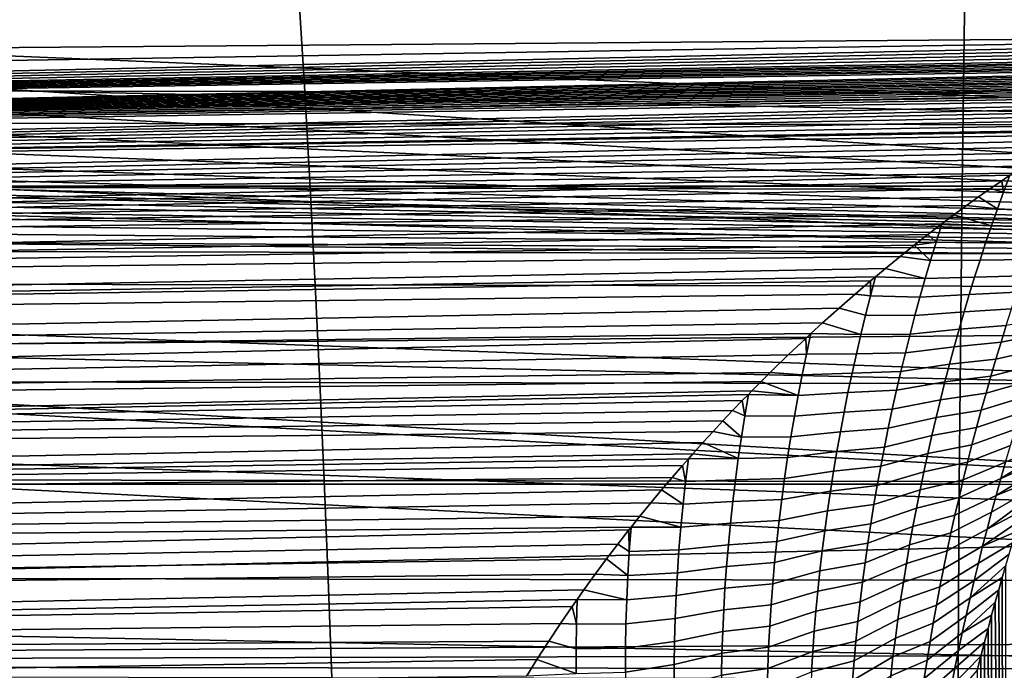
# Model space of a CAD drawing. Header units: metres. Extents: x -23 to 242, y -40 to 23.
# Tile 287 of 450: x 70.44 to 73.81, y 3.45 to 5.67. Entities that reach past the tile are written whole.
import ezdxf

# ---------------------------------------------------------------- set-up
doc = ezdxf.new("R2010")
doc.units = ezdxf.units.M
doc.layers.add('solid_10171013', color=7, linetype='CONTINUOUS')

msp = doc.modelspace()

# ---------------------------------------------------------------- linework, layer by layer
at = {"layer": 'solid_10171013'}
for points in [[(74.807503, 6.034672, 99.604744), (60.5, 7.953808, 94.444389), (60.5, 5.374982, 100.519722), (74.807503, 5.604868, 100.617302)], [(61.950001, 5.509885, 115.778069), (79.348846, 5.650169, 115.737411), (79.32534, 6.646879, 115.416168), (61.950001, 6.509772, 115.46376)], [(63.103245, 6.337586, 114.30481), (76.012917, 5.770648, 113.306557), (76.03054, 4.867699, 113.588341), (63.103245, 5.383677, 114.616074)], [(75.555367, 0.669542, 87.244743), (60.5, 0.566861, 87.486641), (60.5, 6.08989, 89.831032), (75.555367, 6.192572, 89.589127)], [(69.692673, 6.121391, 278.389343), (69.679573, 5.103489, 278.480865), (73.663322, 5.103541, 279.19577), (73.676353, 6.121391, 279.103851)], [(73.676353, 6.121391, 279.103851), (73.663322, 5.103541, 279.19577), (77.645851, 5.102332, 279.899994), (77.658585, 6.119895, 279.807434)], [(64.821892, 5.940114, 77.350128), (79.526909, 5.868989, 77.328209), (79.520798, 4.860824, 77.048141), (64.649666, 5.798499, 77.306778)], [(76.160423, 5.311224, 80.33065), (76.161629, 5.766829, 80.489136), (65.947273, 5.956658, 79.607788), (65.845261, 5.738226, 79.522224)], [(64.465919, 5.670644, 77.268608), (64.649666, 5.798499, 77.306778), (79.520798, 4.860824, 77.048141)], [(76.160423, 5.311224, 80.33065), (65.845261, 5.738226, 79.522224), (65.723808, 5.527064, 79.440346)], [(68.614044, 5.759181, 250.507904), (71.394424, 5.754797, 251.085602), (71.414047, 5.427314, 250.974228), (68.633965, 5.431946, 250.394791)], [(71.394424, 5.754797, 251.085602), (74.156769, 5.750136, 251.659622), (74.175987, 5.422507, 251.549927), (71.414047, 5.427314, 250.974228)], [(64.272057, 5.557636, 77.235649), (64.465919, 5.670644, 77.268608), (79.520798, 4.860824, 77.048141)], [(61.950001, 4.495093, 116.039619), (79.371819, 4.638237, 116.006134), (79.348846, 5.650169, 115.737411), (61.950001, 5.509885, 115.778069)], [(74.805382, 5.593787, 100.643166), (74.807503, 5.604868, 100.617302), (60.5, 5.374982, 100.519722), (60.5, 5.282225, 100.727982)], [(74.79837, 5.582083, 100.669952), (74.805382, 5.593787, 100.643166), (60.5, 5.282225, 100.727982)], [(74.786461, 5.569749, 100.697647), (74.79837, 5.582083, 100.669952), (60.5, 5.282225, 100.727982)], [(74.76918, 5.557083, 100.725517), (74.786461, 5.569749, 100.697647), (60.5, 5.282225, 100.727982)], [(74.74678, 5.544189, 100.753342), (74.76918, 5.557083, 100.725517), (60.5, 5.282225, 100.727982)], [(74.733742, 5.537721, 100.767097), (74.74678, 5.544189, 100.753342), (60.5, 5.282225, 100.727982)], [(74.719505, 5.531236, 100.780762), (74.733742, 5.537721, 100.767097), (60.5, 5.282225, 100.727982)], [(74.704185, 5.524755, 100.794289), (74.719505, 5.531236, 100.780762), (60.5, 5.282225, 100.727982)], [(74.687798, 5.518289, 100.807655), (74.704185, 5.524755, 100.794289), (60.5, 5.282225, 100.727982)], [(64.069542, 5.460334, 77.207848), (64.272057, 5.557636, 77.235649), (79.520798, 4.860824, 77.048141)], [(76.160423, 5.311224, 80.33065), (65.723808, 5.527064, 79.440346), (65.58371, 5.324828, 79.362434)], [(74.670319, 5.511828, 100.820892), (74.687798, 5.518289, 100.807655), (60.5, 5.282225, 100.727982)], [(74.651794, 5.505362, 100.834015), (74.670319, 5.511828, 100.820892), (60.5, 5.282225, 100.727982)], [(74.632248, 5.498886, 100.847046), (74.651794, 5.505362, 100.834015), (60.5, 5.282225, 100.727982), (60.5, 5.182527, 100.932388)], [(74.611656, 5.492406, 100.85997), (74.632248, 5.498886, 100.847046), (60.5, 5.182527, 100.932388)], [(74.590027, 5.485913, 100.87281), (74.611656, 5.492406, 100.85997), (60.5, 5.182527, 100.932388)], [(74.567375, 5.4794, 100.885574), (74.590027, 5.485913, 100.87281), (60.5, 5.182527, 100.932388)], [(74.543694, 5.472873, 100.898262), (74.567375, 5.4794, 100.885574), (60.5, 5.182527, 100.932388)], [(74.51899, 5.466327, 100.910873), (74.543694, 5.472873, 100.898262), (60.5, 5.182527, 100.932388)], [(74.493256, 5.459752, 100.923439), (74.51899, 5.466327, 100.910873), (60.5, 5.182527, 100.932388)], [(74.466492, 5.453148, 100.935951), (74.493256, 5.459752, 100.923439), (60.5, 5.182527, 100.932388)], [(63.859474, 5.379307, 77.185097), (64.069542, 5.460334, 77.207848), (79.520798, 4.860824, 77.048141)], [(74.438705, 5.446519, 100.94841), (74.466492, 5.453148, 100.935951), (60.5, 5.182527, 100.932388)], [(74.409897, 5.439865, 100.960815), (74.438705, 5.446519, 100.94841), (60.5, 5.182527, 100.932388)], [(74.384178, 5.433352, 100.972984), (74.409897, 5.439865, 100.960815), (60.5, 5.182527, 100.932388)], [(74.358162, 5.425789, 100.98719), (74.384178, 5.433352, 100.972984), (60.5, 5.182527, 100.932388)], [(74.331856, 5.417148, 101.003456), (74.358162, 5.425789, 100.98719), (60.5, 5.182527, 100.932388)], [(68.633965, 5.431946, 250.394791), (71.414047, 5.427314, 250.974228), (71.43248, 5.097572, 250.869644), (68.652679, 5.102385, 250.288544)], [(71.414047, 5.427314, 250.974228), (74.175987, 5.422507, 251.549927), (74.194023, 5.092681, 251.44696), (71.43248, 5.097572, 250.869644)], [(74.325378, 5.414858, 101.007759), (74.331856, 5.417148, 101.003456), (60.5, 5.182527, 100.932388)], [(74.305275, 5.407385, 101.021812), (74.325378, 5.414858, 101.007759), (60.5, 5.182527, 100.932388)], [(74.27832, 5.396658, 101.041908), (74.305275, 5.407385, 101.021812), (60.5, 5.182527, 100.932388)], [(74.250992, 5.385007, 101.063614), (74.27832, 5.396658, 101.041908), (60.5, 5.182527, 100.932388), (60.5, 5.075888, 101.132957)], [(74.223244, 5.37241, 101.086937), (74.250992, 5.385007, 101.063614), (60.5, 5.075888, 101.132957)], [(74.194954, 5.358943, 101.111679), (74.223244, 5.37241, 101.086937), (60.5, 5.075888, 101.132957)], [(74.166153, 5.344568, 101.137856), (74.194954, 5.358943, 101.111679), (60.5, 5.075888, 101.132957)], [(63.103245, 5.383677, 114.616074), (76.03054, 4.867699, 113.588341), (76.047722, 3.95099, 113.821724), (63.103245, 4.41459, 114.876274)], [(63.643776, 5.315352, 77.167397), (63.859474, 5.379307, 77.185097), (79.520798, 4.860824, 77.048141)], [(74.136726, 5.329298, 101.165405), (74.166153, 5.344568, 101.137856), (60.5, 5.075888, 101.132957)], [(74.106644, 5.313132, 101.194275), (74.136726, 5.329298, 101.165405), (60.5, 5.075888, 101.132957)], [(76.158722, 4.851502, 80.18454), (76.160423, 5.311224, 80.33065), (65.58371, 5.324828, 79.362434), (65.425789, 5.133147, 79.288712)], [(74.07589, 5.29604, 101.224472), (74.106644, 5.313132, 101.194275), (60.5, 5.075888, 101.132957)], [(74.066437, 5.290688, 101.233856), (74.07589, 5.29604, 101.224472), (60.5, 5.075888, 101.132957)], [(74.044334, 5.278005, 101.255966), (74.066437, 5.290688, 101.233856), (60.5, 5.075888, 101.132957)], [(63.423679, 5.26879, 77.154655), (63.643776, 5.315352, 77.167397), (79.520798, 4.860824, 77.048141)], [(74.012032, 5.259009, 101.288742), (74.044334, 5.278005, 101.255966), (60.5, 5.075888, 101.132957), (60.5, 4.962163, 101.32991)], [(73.978867, 5.239002, 101.32283), (74.012032, 5.259009, 101.288742), (60.5, 4.962163, 101.32991)], [(63.200264, 5.239853, 77.146797), (63.423679, 5.26879, 77.154655), (79.520798, 4.860824, 77.048141)], [(73.944817, 5.21796, 101.358208), (73.978867, 5.239002, 101.32283), (60.5, 4.962163, 101.32991)], [(62.228428, 5.215979, 77.14035), (62.975502, 5.228853, 77.143822), (79.520798, 4.860824, 77.048141)], [(62.975502, 5.228853, 77.143822), (63.200264, 5.239853, 77.146797), (79.520798, 4.860824, 77.048141)], [(73.909851, 5.195842, 101.394897), (73.944817, 5.21796, 101.358208), (60.5, 4.962163, 101.32991)], [(73.873878, 5.172574, 101.432945), (73.909851, 5.195842, 101.394897), (60.5, 4.962163, 101.32991)], [(62.175159, 5.186203, 77.132355), (62.228428, 5.215979, 77.14035), (79.520798, 4.860824, 77.048141)], [(73.836922, 5.148145, 101.472313), (73.873878, 5.172574, 101.432945), (60.5, 4.962163, 101.32991)], [(62.125973, 5.150169, 77.122742), (62.175159, 5.186203, 77.132355), (79.520798, 4.860824, 77.048141)], [(73.826538, 5.141187, 101.483414), (73.836922, 5.148145, 101.472313), (60.5, 4.962163, 101.32991), (60.5, 4.841497, 101.52301)], [(73.798882, 5.122453, 101.513084), (73.826538, 5.141187, 101.483414), (60.5, 4.841497, 101.52301)], [(73.759727, 5.095458, 101.555252), (73.798882, 5.122453, 101.513084), (60.5, 4.841497, 101.52301)], [(62.081612, 5.108467, 77.111702), (62.125973, 5.150169, 77.122742), (79.520798, 4.860824, 77.048141)], [(76.158722, 4.851502, 80.18454), (65.425789, 5.133147, 79.288712), (65.251755, 4.954358, 79.219612)], [(73.804558, 5.083525, 101.577019), (73.798882, 5.122453, 101.513084), (73.759727, 5.095458, 101.555252)], [(73.804558, 5.083525, 101.577019), (73.826538, 5.141187, 101.483414), (73.798882, 5.122453, 101.513084)], [(73.804558, 5.083525, 101.577019), (73.971123, 5.073565, 101.618736), (73.993179, 5.127992, 101.523308), (73.826538, 5.141187, 101.483414)], [(73.719437, 5.067098, 101.598839), (73.759727, 5.095458, 101.555252), (60.5, 4.841497, 101.52301)], [(62.04282, 5.061658, 77.099426), (62.081612, 5.108467, 77.111702), (79.520798, 4.860824, 77.048141)], [(68.652679, 5.102385, 250.288544), (71.43248, 5.097572, 250.869644), (71.449707, 4.765747, 250.771866), (68.670181, 4.770674, 250.189163)], [(69.679573, 5.103489, 278.480865), (69.669586, 4.084085, 278.554932), (73.653442, 4.084136, 279.270111), (73.663322, 5.103541, 279.19577)], [(71.43248, 5.097572, 250.869644), (74.194023, 5.092681, 251.44696), (74.210869, 4.760832, 251.350754), (71.449707, 4.765747, 250.771866)], [(73.663322, 5.103541, 279.19577), (73.653442, 4.084136, 279.270111), (77.636284, 4.083185, 279.974915), (77.645851, 5.102332, 279.899994)], [(73.783546, 5.025802, 101.670006), (73.804558, 5.083525, 101.577019), (73.759727, 5.095458, 101.555252), (73.719437, 5.067098, 101.598839)], [(73.677895, 5.037245, 101.643951), (73.719437, 5.067098, 101.598839), (60.5, 4.841497, 101.52301)], [(62.010216, 5.010429, 77.086136), (62.04282, 5.061658, 77.099426), (79.520798, 4.860824, 77.048141)], [(73.783546, 5.025802, 101.670006), (73.719437, 5.067098, 101.598839), (73.677895, 5.037245, 101.643951)], [(73.783546, 5.025802, 101.670006), (73.949768, 5.018886, 101.713844), (73.971123, 5.073565, 101.618736), (73.804558, 5.083525, 101.577019)], [(73.635147, 5.005894, 101.690506), (73.677895, 5.037245, 101.643951), (60.5, 4.841497, 101.52301)], [(73.763229, 4.967866, 101.762604), (73.783546, 5.025802, 101.670006), (73.677895, 5.037245, 101.643951), (73.635147, 5.005894, 101.690506)], [(73.763229, 4.967866, 101.762604), (73.929016, 4.963918, 101.808662), (73.949768, 5.018886, 101.713844), (73.783546, 5.025802, 101.670006)], [(73.593483, 4.974701, 101.736023), (73.635147, 5.005894, 101.690506), (60.5, 4.841497, 101.52301), (60.5, 4.714332, 101.711571)], [(61.984184, 4.955441, 77.072029), (62.010216, 5.010429, 77.086136), (79.520798, 4.860824, 77.048141)], [(73.763229, 4.967866, 101.762604), (73.635147, 5.005894, 101.690506), (73.593483, 4.974701, 101.736023)], [(73.545654, 4.938144, 101.788383), (73.593483, 4.974701, 101.736023), (60.5, 4.714332, 101.711571)], [(61.965309, 4.897624, 77.057373), (61.984184, 4.955441, 77.072029), (79.520798, 4.860824, 77.048141)], [(76.156532, 4.388, 80.050911), (76.158722, 4.851502, 80.18454), (65.251755, 4.954358, 79.219612), (65.063759, 4.790076, 79.155342)], [(73.573784, 4.91251, 101.827568), (73.593483, 4.974701, 101.736023), (73.545654, 4.938144, 101.788383)], [(73.573784, 4.91251, 101.827568), (73.743538, 4.909683, 101.854858), (73.763229, 4.967866, 101.762604), (73.593483, 4.974701, 101.736023)], [(73.743538, 4.909683, 101.854858), (73.908768, 4.908639, 101.903214), (73.929016, 4.963918, 101.808662), (73.763229, 4.967866, 101.762604)], [(73.498856, 4.901595, 101.839706), (73.545654, 4.938144, 101.788383), (60.5, 4.714332, 101.711571)], [(73.573784, 4.91251, 101.827568), (73.545654, 4.938144, 101.788383), (73.498856, 4.901595, 101.839706)], [(73.450569, 4.863035, 101.892792), (73.498856, 4.901595, 101.839706), (60.5, 4.714332, 101.711571)], [(61.965309, 4.897624, 77.057373), (79.520798, 4.860824, 77.048141), (79.512314, 3.839415, 76.821045), (61.953896, 4.838088, 77.042473)], [(73.554794, 4.850112, 101.918686), (73.498856, 4.901595, 101.839706), (73.450569, 4.863035, 101.892792)], [(73.573784, 4.91251, 101.827568), (73.498856, 4.901595, 101.839706), (73.554794, 4.850112, 101.918686)], [(73.554794, 4.850112, 101.918686), (73.724403, 4.851232, 101.946785), (73.743538, 4.909683, 101.854858), (73.573784, 4.91251, 101.827568)], [(73.724403, 4.851232, 101.946785), (73.888977, 4.853034, 101.997505), (73.908768, 4.908639, 101.903214), (73.743538, 4.909683, 101.854858)], [(73.400833, 4.82246, 101.947517), (73.450569, 4.863035, 101.892792), (60.5, 4.714332, 101.711571), (60.5, 4.580642, 101.895554)], [(73.554794, 4.850112, 101.918686), (73.450569, 4.863035, 101.892792), (73.400833, 4.82246, 101.947517), (73.536438, 4.787456, 102.009438)], [(73.536438, 4.787456, 102.009438), (73.705788, 4.792498, 102.038406), (73.724403, 4.851232, 101.946785), (73.554794, 4.850112, 101.918686)], [(73.705788, 4.792498, 102.038406), (73.869614, 4.797095, 102.091537), (73.888977, 4.853034, 101.997505), (73.724403, 4.851232, 101.946785)], [(73.366539, 4.793942, 101.985306), (73.400833, 4.82246, 101.947517), (60.5, 4.580642, 101.895554)], [(61.953896, 4.838088, 77.042473), (79.512314, 3.839415, 76.821045), (61.950001, 4.776998, 77.027382)], [(73.536438, 4.787456, 102.009438), (73.400833, 4.82246, 101.947517), (73.366539, 4.793942, 101.985306)], [(73.349525, 4.77962, 102.004074), (73.366539, 4.793942, 101.985306), (60.5, 4.580642, 101.895554)], [(76.156532, 4.388, 80.050911), (65.063759, 4.790076, 79.155342), (64.862846, 4.641228, 79.095818)], [(73.349052, 4.72833, 102.073036), (73.366539, 4.793942, 101.985306), (73.349525, 4.77962, 102.004074)], [(73.349052, 4.72833, 102.073036), (73.518684, 4.724532, 102.099854), (73.536438, 4.787456, 102.009438), (73.366539, 4.793942, 101.985306)], [(73.518684, 4.724532, 102.099854), (73.687675, 4.733472, 102.12973), (73.705788, 4.792498, 102.038406), (73.536438, 4.787456, 102.009438)], [(73.687675, 4.733472, 102.12973), (73.850647, 4.740817, 102.185318), (73.869614, 4.797095, 102.091537), (73.705788, 4.792498, 102.038406)], [(73.296623, 4.734422, 102.062454), (73.349525, 4.77962, 102.004074), (60.5, 4.580642, 101.895554)], [(79.501579, 2.807441, 76.647522), (61.950001, 3.752233, 76.804237), (61.950001, 4.776998, 77.027382), (79.512314, 3.839415, 76.821045)], [(68.670181, 4.770674, 250.189163), (71.449707, 4.765747, 250.771866), (71.465736, 4.432014, 250.680939), (68.68647, 4.436991, 250.09671)], [(71.449707, 4.765747, 250.771866), (74.210869, 4.760832, 251.350754), (74.226532, 4.427133, 251.261292), (71.465736, 4.432014, 250.680939)], [(73.349052, 4.72833, 102.073036), (73.349525, 4.77962, 102.004074), (73.296623, 4.734422, 102.062454)], [(73.242104, 4.686732, 102.122665), (73.296623, 4.734422, 102.062454), (60.5, 4.580642, 101.895554), (60.5, 4.440453, 102.074989)], [(73.349052, 4.72833, 102.073036), (73.296623, 4.734422, 102.062454), (73.242104, 4.686732, 102.122665), (73.332451, 4.66266, 102.160149)], [(73.332451, 4.66266, 102.160149), (73.501518, 4.661332, 102.189926), (73.518684, 4.724532, 102.099854), (73.349052, 4.72833, 102.073036)], [(73.501518, 4.661332, 102.189926), (73.670044, 4.674148, 102.220764), (73.687675, 4.733472, 102.12973), (73.518684, 4.724532, 102.099854)], [(73.670044, 4.674148, 102.220764), (73.832062, 4.684195, 102.278831), (73.850647, 4.740817, 102.185318), (73.687675, 4.733472, 102.12973)], [(73.18586, 4.636241, 102.184921), (73.242104, 4.686732, 102.122665), (60.5, 4.440453, 102.074989)], [(73.316498, 4.596737, 102.24691), (73.332451, 4.66266, 102.160149), (73.242104, 4.686732, 102.122665), (73.18586, 4.636241, 102.184921)], [(73.652885, 4.614523, 102.311493), (73.813858, 4.62723, 102.372086), (73.832062, 4.684195, 102.278831), (73.670044, 4.674148, 102.220764)], [(73.316498, 4.596737, 102.24691), (73.484932, 4.597853, 102.279663), (73.501518, 4.661332, 102.189926), (73.332451, 4.66266, 102.160149)], [(73.484932, 4.597853, 102.279663), (73.652885, 4.614523, 102.311493), (73.670044, 4.674148, 102.220764), (73.501518, 4.661332, 102.189926)], [(73.796028, 4.56992, 102.465065), (73.953262, 4.601371, 102.526573), (73.97213, 4.654854, 102.433144), (73.813858, 4.62723, 102.372086)], [(73.145714, 4.599466, 102.229347), (73.18586, 4.636241, 102.184921), (60.5, 4.440453, 102.074989)], [(61.950001, 4.495093, 116.039619), (79.394135, 3.613911, 116.221619), (79.371819, 4.638237, 116.006134)], [(76.156532, 4.388, 80.050911), (64.862846, 4.641228, 79.095818), (64.862846, 3.672947, 78.859093), (76.153877, 3.921061, 79.929871)], [(73.316498, 4.596737, 102.24691), (73.18586, 4.636241, 102.184921), (73.145714, 4.599466, 102.229347)], [(73.636185, 4.554597, 102.401932), (73.796028, 4.56992, 102.465065), (73.813858, 4.62723, 102.372086), (73.652885, 4.614523, 102.311493)], [(73.127914, 4.58295, 102.249046), (73.145714, 4.599466, 102.229347), (60.5, 4.440453, 102.074989), (60.5, 4.294275, 102.249214)], [(73.068184, 4.526458, 102.315323), (73.127914, 4.58295, 102.249046), (60.5, 4.294275, 102.249214)], [(73.130371, 4.529133, 102.314888), (73.127914, 4.58295, 102.249046), (73.068184, 4.526458, 102.315323)], [(73.130371, 4.529133, 102.314888), (73.145714, 4.599466, 102.229347), (73.127914, 4.58295, 102.249046)], [(73.130371, 4.529133, 102.314888), (73.301201, 4.53056, 102.333313), (73.316498, 4.596737, 102.24691), (73.145714, 4.599466, 102.229347)], [(73.301201, 4.53056, 102.333313), (73.46891, 4.534095, 102.369072), (73.484932, 4.597853, 102.279663), (73.316498, 4.596737, 102.24691)], [(73.46891, 4.534095, 102.369072), (73.636185, 4.554597, 102.401932), (73.652885, 4.614523, 102.311493), (73.484932, 4.597853, 102.279663)], [(73.778557, 4.512266, 102.557777), (73.934647, 4.547509, 102.619766), (73.953262, 4.601371, 102.526573), (73.796028, 4.56992, 102.465065)], [(73.453453, 4.470059, 102.458153), (73.619942, 4.494369, 102.492073), (73.636185, 4.554597, 102.401932), (73.46891, 4.534095, 102.369072)], [(73.619942, 4.494369, 102.492073), (73.778557, 4.512266, 102.557777), (73.796028, 4.56992, 102.465065), (73.636185, 4.554597, 102.401932)], [(73.761459, 4.454269, 102.6502), (73.916298, 4.493268, 102.712708), (73.934647, 4.547509, 102.619766), (73.778557, 4.512266, 102.557777)], [(73.006638, 4.466626, 102.383682), (73.068184, 4.526458, 102.315323), (60.5, 4.294275, 102.249214)], [(73.130371, 4.529133, 102.314888), (73.068184, 4.526458, 102.315323), (73.006638, 4.466626, 102.383682), (73.116005, 4.458774, 102.39978)], [(73.116005, 4.458774, 102.39978), (73.286545, 4.464131, 102.419373), (73.301201, 4.53056, 102.333313), (73.130371, 4.529133, 102.314888)], [(73.286545, 4.464131, 102.419373), (73.453453, 4.470059, 102.458153), (73.46891, 4.534095, 102.369072), (73.301201, 4.53056, 102.333313)], [(61.950001, 4.495093, 116.039619), (61.950001, 3.467007, 116.24794), (78.970924, 3.564719, 116.230568), (79.394135, 3.613911, 116.221619)], [(73.43856, 4.405747, 102.546898), (73.604156, 4.433842, 102.581909), (73.619942, 4.494369, 102.492073), (73.453453, 4.470059, 102.458153)], [(73.604156, 4.433842, 102.581909), (73.761459, 4.454269, 102.6502), (73.778557, 4.512266, 102.557777), (73.619942, 4.494369, 102.492073)], [(73.744728, 4.395933, 102.74234), (73.898216, 4.43865, 102.805389), (73.916298, 4.493268, 102.712708), (73.761459, 4.454269, 102.6502)], [(72.975182, 4.435415, 102.418625), (73.006638, 4.466626, 102.383682), (60.5, 4.294275, 102.249214)], [(73.102394, 4.388175, 102.484283), (73.116005, 4.458774, 102.39978), (73.006638, 4.466626, 102.383682), (72.975182, 4.435415, 102.418625)], [(73.102394, 4.388175, 102.484283), (73.272537, 4.397454, 102.505074), (73.286545, 4.464131, 102.419373), (73.116005, 4.458774, 102.39978)], [(73.272537, 4.397454, 102.505074), (73.43856, 4.405747, 102.546898), (73.453453, 4.470059, 102.458153), (73.286545, 4.464131, 102.419373)], [(73.588829, 4.373017, 102.671448), (73.744728, 4.395933, 102.74234), (73.761459, 4.454269, 102.6502), (73.604156, 4.433842, 102.581909)], [(72.94326, 4.403237, 102.454147), (72.975182, 4.435415, 102.418625), (60.5, 4.294275, 102.249214), (60.5, 4.142086, 102.418221)], [(63.103245, 4.41459, 114.876274), (76.047722, 3.95099, 113.821724), (76.064369, 3.023151, 114.006035), (63.103245, 3.43306, 115.084679)], [(68.68647, 4.436991, 250.09671), (71.465736, 4.432014, 250.680939), (71.480545, 4.09655, 250.596878), (68.701523, 4.101511, 250.011215)], [(71.465736, 4.432014, 250.680939), (74.226532, 4.427133, 251.261292), (74.241005, 4.09176, 251.178635), (71.480545, 4.09655, 250.596878)], [(73.102394, 4.388175, 102.484283), (72.975182, 4.435415, 102.418625), (72.94326, 4.403237, 102.454147)], [(73.42424, 4.341163, 102.6353), (73.588829, 4.373017, 102.671448), (73.604156, 4.433842, 102.581909), (73.43856, 4.405747, 102.546898)], [(73.728378, 4.337257, 102.834183), (73.880402, 4.383657, 102.897812), (73.898216, 4.43865, 102.805389), (73.744728, 4.395933, 102.74234)], [(72.93187, 4.391624, 102.46685), (72.94326, 4.403237, 102.454147), (60.5, 4.142086, 102.418221)], [(72.910866, 4.370013, 102.490311), (72.93187, 4.391624, 102.46685), (60.5, 4.142086, 102.418221)], [(72.919495, 4.318584, 102.547722), (72.93187, 4.391624, 102.46685), (72.910866, 4.370013, 102.490311)], [(72.919495, 4.318584, 102.547722), (73.089539, 4.317343, 102.568405), (73.102394, 4.388175, 102.484283), (72.93187, 4.391624, 102.46685)], [(73.102394, 4.388175, 102.484283), (72.94326, 4.403237, 102.454147), (72.93187, 4.391624, 102.46685)], [(73.089539, 4.317343, 102.568405), (73.259178, 4.330534, 102.590424), (73.272537, 4.397454, 102.505074), (73.102394, 4.388175, 102.484283)], [(73.259178, 4.330534, 102.590424), (73.42424, 4.341163, 102.6353), (73.43856, 4.405747, 102.546898), (73.272537, 4.397454, 102.505074)], [(73.573967, 4.311898, 102.760666), (73.728378, 4.337257, 102.834183), (73.744728, 4.395933, 102.74234), (73.588829, 4.373017, 102.671448)], [(73.712402, 4.278246, 102.92572), (73.862862, 4.32829, 102.989944), (73.880402, 4.383657, 102.897812), (73.728378, 4.337257, 102.834183)], [(72.877991, 4.335782, 102.527031), (72.910866, 4.370013, 102.490311), (60.5, 4.142086, 102.418221)], [(72.919495, 4.318584, 102.547722), (72.910866, 4.370013, 102.490311), (72.877991, 4.335782, 102.527031)], [(73.410492, 4.276312, 102.723366), (73.573967, 4.311898, 102.760666), (73.588829, 4.373017, 102.671448), (73.42424, 4.341163, 102.6353)], [(72.844643, 4.300571, 102.564232), (72.877991, 4.335782, 102.527031), (60.5, 4.142086, 102.418221)], [(72.908005, 4.24543, 102.62809), (72.919495, 4.318584, 102.547722), (72.877991, 4.335782, 102.527031), (72.844643, 4.300571, 102.564232)], [(72.908005, 4.24543, 102.62809), (73.077454, 4.246286, 102.652138), (73.089539, 4.317343, 102.568405), (72.919495, 4.318584, 102.547722)], [(73.077454, 4.246286, 102.652138), (73.246468, 4.263377, 102.675423), (73.259178, 4.330534, 102.590424), (73.089539, 4.317343, 102.568405)], [(73.246468, 4.263377, 102.675423), (73.410492, 4.276312, 102.723366), (73.42424, 4.341163, 102.6353), (73.259178, 4.330534, 102.590424)], [(73.397316, 4.2112, 102.811089), (73.559578, 4.250489, 102.849571), (73.573967, 4.311898, 102.760666), (73.410492, 4.276312, 102.723366)], [(73.559578, 4.250489, 102.849571), (73.712402, 4.278246, 102.92572), (73.728378, 4.337257, 102.834183), (73.573967, 4.311898, 102.760666)], [(73.696808, 4.218903, 103.016945), (73.845596, 4.27255, 103.081802), (73.862862, 4.32829, 102.989944), (73.712402, 4.278246, 102.92572)], [(72.810829, 4.264281, 102.602005), (72.844643, 4.300571, 102.564232), (60.5, 4.142086, 102.418221)], [(72.908005, 4.24543, 102.62809), (72.844643, 4.300571, 102.564232), (72.810829, 4.264281, 102.602005)], [(73.545654, 4.188794, 102.938148), (73.696808, 4.218903, 103.016945), (73.712402, 4.278246, 102.92572), (73.559578, 4.250489, 102.849571)], [(72.776543, 4.226806, 102.640404), (72.810829, 4.264281, 102.602005), (60.5, 4.142086, 102.418221), (60.5, 3.983908, 102.582016)], [(72.897362, 4.172077, 102.708054), (72.908005, 4.24543, 102.62809), (72.810829, 4.264281, 102.602005), (72.776543, 4.226806, 102.640404)], [(72.897362, 4.172077, 102.708054), (73.066139, 4.175015, 102.735474), (73.077454, 4.246286, 102.652138), (72.908005, 4.24543, 102.62809)], [(73.066139, 4.175015, 102.735474), (73.234428, 4.19599, 102.760056), (73.246468, 4.263377, 102.675423), (73.077454, 4.246286, 102.652138)], [(73.234428, 4.19599, 102.760056), (73.397316, 4.2112, 102.811089), (73.410492, 4.276312, 102.723366), (73.246468, 4.263377, 102.675423)], [(73.384727, 4.145833, 102.898453), (73.545654, 4.188794, 102.938148), (73.559578, 4.250489, 102.849571), (73.397316, 4.2112, 102.811089)], [(73.68161, 4.15923, 103.107857), (73.828621, 4.216439, 103.173355), (73.845596, 4.27255, 103.081802), (73.696808, 4.218903, 103.016945)], [(72.741783, 4.188041, 102.679497), (72.776543, 4.226806, 102.640404), (60.5, 3.983908, 102.582016)], [(72.897362, 4.172077, 102.708054), (72.776543, 4.226806, 102.640404), (72.741783, 4.188041, 102.679497)], [(73.223045, 4.128381, 102.844322), (73.384727, 4.145833, 102.898453), (73.397316, 4.2112, 102.811089), (73.234428, 4.19599, 102.760056)], [(73.532219, 4.126819, 103.026398), (73.68161, 4.15923, 103.107857), (73.696808, 4.218903, 103.016945), (73.545654, 4.188794, 102.938148)], [(73.666809, 4.099231, 103.198433), (73.811943, 4.159957, 103.26461), (73.828621, 4.216439, 103.173355), (73.68161, 4.15923, 103.107857)], [(73.795563, 4.103109, 103.355545), (73.935097, 4.190259, 103.400383), (73.945473, 4.220311, 103.349075), (73.811943, 4.159957, 103.26461)], [(72.726532, 4.170805, 102.696678), (72.741783, 4.188041, 102.679497), (60.5, 3.983908, 102.582016)], [(72.897362, 4.172077, 102.708054), (72.741783, 4.188041, 102.679497), (72.726532, 4.170805, 102.696678)], [(73.055611, 4.10354, 102.818413), (73.223045, 4.128381, 102.844322), (73.234428, 4.19599, 102.760056), (73.066139, 4.175015, 102.735474)], [(73.372734, 4.080219, 102.985458), (73.532219, 4.126819, 103.026398), (73.545654, 4.188794, 102.938148), (73.384727, 4.145833, 102.898453)], [(73.795563, 4.103109, 103.355545), (73.924591, 4.159487, 103.452599), (73.935097, 4.190259, 103.400383)], [(72.706535, 4.148043, 102.719185), (72.726532, 4.170805, 102.696678), (60.5, 3.983908, 102.582016)], [(72.670807, 4.10685, 102.759377), (72.706535, 4.148043, 102.719185), (60.5, 3.983908, 102.582016)], [(72.716927, 4.093094, 102.775009), (72.706535, 4.148043, 102.719185), (72.670807, 4.10685, 102.759377)], [(72.716927, 4.093094, 102.775009), (72.726532, 4.170805, 102.696678), (72.706535, 4.148043, 102.719185)], [(72.716927, 4.093094, 102.775009), (72.887566, 4.098539, 102.787605), (72.897362, 4.172077, 102.708054), (72.726532, 4.170805, 102.696678)], [(72.887566, 4.098539, 102.787605), (73.055611, 4.10354, 102.818413), (73.066139, 4.175015, 102.735474), (72.897362, 4.172077, 102.708054)], [(73.212341, 4.06056, 102.928215), (73.372734, 4.080219, 102.985458), (73.384727, 4.145833, 102.898453), (73.223045, 4.128381, 102.844322)], [(73.519272, 4.064569, 103.114311), (73.666809, 4.099231, 103.198433), (73.68161, 4.15923, 103.107857), (73.532219, 4.126819, 103.026398)], [(73.65242, 4.038911, 103.288673), (73.795563, 4.103109, 103.355545), (73.811943, 4.159957, 103.26461), (73.666809, 4.099231, 103.198433)], [(73.779495, 4.045894, 103.446159), (73.91394, 4.127941, 103.505775), (73.924591, 4.159487, 103.452599), (73.795563, 4.103109, 103.355545)], [(73.045868, 4.031872, 102.900948), (73.212341, 4.06056, 102.928215), (73.223045, 4.128381, 102.844322), (73.055611, 4.10354, 102.818413)], [(73.361343, 4.014366, 103.072098), (73.519272, 4.064569, 103.114311), (73.532219, 4.126819, 103.026398), (73.372734, 4.080219, 102.985458)], [(73.779495, 4.045894, 103.446159), (73.903122, 4.095571, 103.559967), (73.91394, 4.127941, 103.505775)], [(72.634613, 4.064324, 102.800171), (72.670807, 4.10685, 102.759377), (60.5, 3.983908, 102.582016), (60.5, 3.820319, 102.740013)], [(68.701523, 4.101511, 250.011215), (71.480545, 4.09655, 250.596878), (71.494141, 3.75953, 250.519714), (68.715355, 3.764413, 249.932709)], [(69.669586, 4.084085, 278.554932), (69.662666, 3.063542, 278.612061), (73.646683, 3.063551, 279.327393), (73.653442, 4.084136, 279.270111)], [(71.480545, 4.09655, 250.596878), (74.241005, 4.09176, 251.178635), (74.254288, 3.754885, 251.102753), (71.494141, 3.75953, 250.519714)], [(72.70842, 4.015293, 102.852806), (72.716927, 4.093094, 102.775009), (72.670807, 4.10685, 102.759377), (72.634613, 4.064324, 102.800171)], [(72.70842, 4.015293, 102.852806), (72.878639, 4.024828, 102.86673), (72.887566, 4.098539, 102.787605), (72.716927, 4.093094, 102.775009)], [(72.878639, 4.024828, 102.86673), (73.045868, 4.031872, 102.900948), (73.055611, 4.10354, 102.818413), (72.887566, 4.098539, 102.787605)], [(73.202332, 3.992537, 103.011734), (73.361343, 4.014366, 103.072098), (73.372734, 4.080219, 102.985458), (73.212341, 4.06056, 102.928215)], [(73.506828, 4.002051, 103.201874), (73.65242, 4.038911, 103.288673), (73.666809, 4.099231, 103.198433), (73.519272, 4.064569, 103.114311)], [(73.638443, 3.978274, 103.378563), (73.779495, 4.045894, 103.446159), (73.795563, 4.103109, 103.355545), (73.65242, 4.038911, 103.288673)], [(73.653442, 4.084136, 279.270111), (73.646683, 3.063551, 279.327393), (77.62986, 3.062835, 280.032684), (77.636284, 4.083185, 279.974915)], [(73.763748, 3.988314, 103.53643), (73.892197, 4.062429, 103.615097), (73.903122, 4.095571, 103.559967), (73.779495, 4.045894, 103.446159)], [(72.597969, 4.020323, 102.841644), (72.634613, 4.064324, 102.800171), (60.5, 3.820319, 102.740013)], [(72.70842, 4.015293, 102.852806), (72.634613, 4.064324, 102.800171), (72.597969, 4.020323, 102.841644)], [(73.036926, 3.960025, 102.98307), (73.202332, 3.992537, 103.011734), (73.212341, 4.06056, 102.928215), (73.045868, 4.031872, 102.900948)], [(73.350555, 3.948283, 103.158363), (73.506828, 4.002051, 103.201874), (73.519272, 4.064569, 103.114311), (73.361343, 4.014366, 103.072098)], [(73.624901, 3.917324, 103.468094), (73.763748, 3.988314, 103.53643), (73.779495, 4.045894, 103.446159), (73.638443, 3.978274, 103.378563)], [(73.748329, 3.930372, 103.626358), (73.881149, 4.028486, 103.671173), (73.892197, 4.062429, 103.615097), (73.763748, 3.988314, 103.53643)], [(72.56089, 3.974702, 102.883881), (72.597969, 4.020323, 102.841644), (60.5, 3.820319, 102.740013)], [(72.70842, 4.015293, 102.852806), (72.597969, 4.020323, 102.841644), (72.56089, 3.974702, 102.883881), (72.700912, 3.937341, 102.930138)], [(72.700912, 3.937341, 102.930138), (72.87059, 3.95096, 102.945442), (72.878639, 4.024828, 102.86673), (72.70842, 4.015293, 102.852806)], [(72.87059, 3.95096, 102.945442), (73.036926, 3.960025, 102.98307), (73.045868, 4.031872, 102.900948), (72.878639, 4.024828, 102.86673)], [(73.193008, 3.924323, 103.094872), (73.350555, 3.948283, 103.158363), (73.361343, 4.014366, 103.072098), (73.202332, 3.992537, 103.011734)], [(73.494888, 3.93927, 103.289078), (73.638443, 3.978274, 103.378563), (73.65242, 4.038911, 103.288673), (73.506828, 4.002051, 103.201874)], [(73.748329, 3.930372, 103.626358), (73.869972, 3.993676, 103.728279), (73.881149, 4.028486, 103.671173)], [(73.028809, 3.888012, 103.064774), (73.193008, 3.924323, 103.094872), (73.202332, 3.992537, 103.011734), (73.036926, 3.960025, 102.98307)], [(73.340401, 3.881981, 103.244247), (73.494888, 3.93927, 103.289078), (73.506828, 4.002051, 103.201874), (73.350555, 3.948283, 103.158363)], [(73.483467, 3.876236, 103.375923), (73.624901, 3.917324, 103.468094), (73.638443, 3.978274, 103.378563), (73.494888, 3.93927, 103.289078)], [(73.611801, 3.856067, 103.557259), (73.748329, 3.930372, 103.626358), (73.763748, 3.988314, 103.53643), (73.624901, 3.917324, 103.468094)], [(73.733253, 3.87207, 103.715927), (73.858635, 3.957927, 103.786476), (73.869972, 3.993676, 103.728279), (73.748329, 3.930372, 103.626358)], [(72.53067, 3.936808, 102.918381), (72.56089, 3.974702, 102.883881), (60.5, 3.820319, 102.740013)], [(72.700912, 3.937341, 102.930138), (72.56089, 3.974702, 102.883881), (72.53067, 3.936808, 102.918381)], [(72.694412, 3.859259, 103.007004), (72.863426, 3.87695, 103.02372), (72.87059, 3.95096, 102.945442), (72.700912, 3.937341, 102.930138)], [(72.863426, 3.87695, 103.02372), (73.028809, 3.888012, 103.064774), (73.036926, 3.960025, 102.98307), (72.87059, 3.95096, 102.945442)], [(73.184395, 3.855929, 103.177612), (73.340401, 3.881981, 103.244247), (73.350555, 3.948283, 103.158363), (73.193008, 3.924323, 103.094872)], [(73.733253, 3.87207, 103.715927), (73.847168, 3.921248, 103.845741), (73.858635, 3.957927, 103.786476)], [(72.523346, 3.927544, 102.926735), (72.53067, 3.936808, 102.918381), (60.5, 3.820319, 102.740013), (60.5, 3.651298, 102.892181)], [(72.485313, 3.878906, 102.970108), (72.523346, 3.927544, 102.926735), (60.5, 3.651298, 102.892181)], [(76.150749, 3.451025, 79.821495), (76.153877, 3.921061, 79.929871), (64.862846, 3.672947, 78.859093)], [(72.524384, 3.854226, 102.99408), (72.523346, 3.927544, 102.926735), (72.485313, 3.878906, 102.970108)], [(72.524384, 3.854226, 102.99408), (72.53067, 3.936808, 102.918381), (72.523346, 3.927544, 102.926735)], [(72.524384, 3.854226, 102.99408), (72.694412, 3.859259, 103.007004), (72.700912, 3.937341, 102.930138), (72.53067, 3.936808, 102.918381)], [(73.021507, 3.81585, 103.146057), (73.184395, 3.855929, 103.177612), (73.193008, 3.924323, 103.094872), (73.028809, 3.888012, 103.064774)], [(73.330879, 3.815468, 103.329742), (73.483467, 3.876236, 103.375923), (73.494888, 3.93927, 103.289078), (73.340401, 3.881981, 103.244247)], [(73.472572, 3.812954, 103.462387), (73.611801, 3.856067, 103.557259), (73.624901, 3.917324, 103.468094), (73.483467, 3.876236, 103.375923)], [(73.599152, 3.794509, 103.646034), (73.733253, 3.87207, 103.715927), (73.748329, 3.930372, 103.626358), (73.611801, 3.856067, 103.557259)], [(73.718536, 3.81341, 103.80513), (73.835617, 3.883676, 103.906013), (73.847168, 3.921248, 103.845741), (73.733253, 3.87207, 103.715927)], [(72.446861, 3.828594, 103.014099), (72.485313, 3.878906, 102.970108), (60.5, 3.651298, 102.892181)], [(72.519379, 3.771586, 103.069214), (72.524384, 3.854226, 102.99408), (72.485313, 3.878906, 102.970108), (72.446861, 3.828594, 103.014099)], [(72.688942, 3.781064, 103.083397), (72.857162, 3.802814, 103.101562), (72.863426, 3.87695, 103.02372), (72.694412, 3.859259, 103.007004)], [(72.857162, 3.802814, 103.101562), (73.021507, 3.81585, 103.146057), (73.028809, 3.888012, 103.064774), (72.863426, 3.87695, 103.02372)], [(73.176498, 3.787369, 103.259949), (73.330879, 3.815468, 103.329742), (73.340401, 3.881981, 103.244247), (73.184395, 3.855929, 103.177612)], [(73.321999, 3.748757, 103.414825), (73.472572, 3.812954, 103.462387), (73.483467, 3.876236, 103.375923), (73.330879, 3.815468, 103.329742)], [(73.704185, 3.754395, 103.893944), (73.823944, 3.845126, 103.967369), (73.835617, 3.883676, 103.906013), (73.718536, 3.81341, 103.80513)], [(72.519379, 3.771586, 103.069214), (72.688942, 3.781064, 103.083397), (72.694412, 3.859259, 103.007004), (72.524384, 3.854226, 102.99408)], [(73.015053, 3.743553, 103.226906), (73.176498, 3.787369, 103.259949), (73.184395, 3.855929, 103.177612), (73.021507, 3.81585, 103.146057)], [(73.462227, 3.749435, 103.54847), (73.599152, 3.794509, 103.646034), (73.611801, 3.856067, 103.557259), (73.472572, 3.812954, 103.462387)], [(73.586967, 3.732655, 103.734421), (73.718536, 3.81341, 103.80513), (73.733253, 3.87207, 103.715927), (73.599152, 3.794509, 103.646034)], [(73.690208, 3.695028, 103.982361), (73.812141, 3.80551, 104.029892), (73.823944, 3.845126, 103.967369), (73.704185, 3.754395, 103.893944)], [(72.408035, 3.776406, 103.058838), (72.446861, 3.828594, 103.014099), (60.5, 3.651298, 102.892181)], [(72.519379, 3.771586, 103.069214), (72.446861, 3.828594, 103.014099), (72.408035, 3.776406, 103.058838)], [(72.851814, 3.728572, 103.178963), (73.015053, 3.743553, 103.226906), (73.021507, 3.81585, 103.146057), (72.857162, 3.802814, 103.101562)], [(73.169334, 3.718657, 103.341881), (73.321999, 3.748757, 103.414825), (73.330879, 3.815468, 103.329742), (73.176498, 3.787369, 103.259949)], [(73.313782, 3.681861, 103.499504), (73.462227, 3.749435, 103.54847), (73.472572, 3.812954, 103.462387), (73.321999, 3.748757, 103.414825)], [(73.575264, 3.670512, 103.822411), (73.704185, 3.754395, 103.893944), (73.718536, 3.81341, 103.80513), (73.586967, 3.732655, 103.734421)], [(72.368896, 3.722133, 103.104408), (72.408035, 3.776406, 103.058838), (60.5, 3.651298, 102.892181), (60.5, 3.476866, 103.038544)], [(72.519379, 3.771586, 103.069214), (72.408035, 3.776406, 103.058838), (72.368896, 3.722133, 103.104408), (72.515564, 3.688865, 103.143822)], [(72.515564, 3.688865, 103.143822), (72.684517, 3.702781, 103.159309), (72.688942, 3.781064, 103.083397), (72.519379, 3.771586, 103.069214)], [(72.684517, 3.702781, 103.159309), (72.851814, 3.728572, 103.178963), (72.857162, 3.802814, 103.101562), (72.688942, 3.781064, 103.083397)], [(73.009453, 3.671139, 103.307312), (73.169334, 3.718657, 103.341881), (73.176498, 3.787369, 103.259949), (73.015053, 3.743553, 103.226906)], [(73.452431, 3.685686, 103.634155), (73.586967, 3.732655, 103.734421), (73.599152, 3.794509, 103.646034), (73.462227, 3.749435, 103.54847)], [(73.690208, 3.695028, 103.982361), (73.800201, 3.764769, 104.09362), (73.812141, 3.80551, 104.029892)], [(73.800201, 3.764769, 104.09362), (73.806381, 0.156096, 112.611961), (73.816376, 0.171756, 112.601654), (73.812141, 3.80551, 104.029892)], [(79.488693, 1.76766, 76.528076), (61.950001, 2.718125, 76.635117), (61.950001, 3.752233, 76.804237), (79.501579, 2.807441, 76.647522)], [(68.715355, 3.764413, 249.932709), (71.494141, 3.75953, 250.519714), (71.506523, 3.421131, 250.449463), (68.727943, 3.425871, 249.861221)], [(71.494141, 3.75953, 250.519714), (74.254288, 3.754885, 251.102753), (74.266373, 3.416684, 251.033691), (71.506523, 3.421131, 250.449463)], [(72.847404, 3.654242, 103.255905), (73.009453, 3.671139, 103.307312), (73.015053, 3.743553, 103.226906), (72.851814, 3.728572, 103.178963)], [(73.162918, 3.649806, 103.423393), (73.313782, 3.681861, 103.499504), (73.321999, 3.748757, 103.414825), (73.169334, 3.718657, 103.341881)], [(73.306236, 3.614791, 103.583755), (73.452431, 3.685686, 103.634155), (73.462227, 3.749435, 103.54847), (73.313782, 3.681861, 103.499504)], [(73.564049, 3.608087, 103.909973), (73.690208, 3.695028, 103.982361), (73.704185, 3.754395, 103.893944), (73.575264, 3.670512, 103.822411)], [(73.676628, 3.635313, 104.070374), (73.788193, 3.722998, 104.158447), (73.800201, 3.764769, 104.09362), (73.690208, 3.695028, 103.982361)], [(73.800201, 3.764769, 104.09362), (73.788193, 3.722998, 104.158447), (73.806381, 0.156096, 112.611961)], [(72.345848, 3.689485, 103.131363), (72.368896, 3.722133, 103.104408), (60.5, 3.476866, 103.038544)], [(72.515564, 3.688865, 103.143822), (72.368896, 3.722133, 103.104408), (72.345848, 3.689485, 103.131363)], [(72.681145, 3.624431, 103.234726), (72.847404, 3.654242, 103.255905), (72.851814, 3.728572, 103.178963), (72.684517, 3.702781, 103.159309)], [(73.004723, 3.598629, 103.38726), (73.162918, 3.649806, 103.423393), (73.169334, 3.718657, 103.341881), (73.009453, 3.671139, 103.307312)], [(73.443199, 3.621719, 103.719429), (73.575264, 3.670512, 103.822411), (73.586967, 3.732655, 103.734421), (73.452431, 3.685686, 103.634155)], [(73.66346, 3.575253, 104.157951), (73.776123, 3.680121, 104.224434), (73.788193, 3.722998, 104.158447), (73.676628, 3.635313, 104.070374)], [(73.788193, 3.722998, 104.158447), (73.776123, 3.680121, 104.224434), (73.806381, 0.156096, 112.611961)], [(72.329346, 3.665904, 103.15062), (72.345848, 3.689485, 103.131363), (60.5, 3.476866, 103.038544)], [(76.147163, 2.978235, 79.725876), (76.150749, 3.451025, 79.821495), (64.862846, 3.672947, 78.859093), (64.862846, 2.693465, 78.67411)], [(72.343475, 3.604992, 103.201668), (72.345848, 3.689485, 103.131363), (72.329346, 3.665904, 103.15062)], [(72.343475, 3.604992, 103.201668), (72.512939, 3.60609, 103.217888), (72.515564, 3.688865, 103.143822), (72.345848, 3.689485, 103.131363)], [(72.512939, 3.60609, 103.217888), (72.681145, 3.624431, 103.234726), (72.684517, 3.702781, 103.159309), (72.515564, 3.688865, 103.143822)], [(73.157257, 3.580834, 103.504471), (73.306236, 3.614791, 103.583755), (73.313782, 3.681861, 103.499504), (73.162918, 3.649806, 103.423393)], [(73.299377, 3.547563, 103.66758), (73.443199, 3.621719, 103.719429), (73.452431, 3.685686, 103.634155), (73.306236, 3.614791, 103.583755)], [(73.553337, 3.545388, 103.997101), (73.676628, 3.635313, 104.070374), (73.690208, 3.695028, 103.982361), (73.564049, 3.608087, 103.909973)], [(73.66346, 3.575253, 104.157951), (73.763947, 3.636025, 104.291649), (73.776123, 3.680121, 104.224434)], [(73.763947, 3.636025, 104.291649), (73.764488, 0.085818, 112.657089), (73.806381, 0.156096, 112.611961), (73.776123, 3.680121, 104.224434)], [(72.289352, 3.607803, 103.197327), (72.329346, 3.665904, 103.15062), (60.5, 3.476866, 103.038544)], [(72.343475, 3.604992, 103.201668), (72.329346, 3.665904, 103.15062), (72.289352, 3.607803, 103.197327)], [(72.678856, 3.54604, 103.309639), (72.843933, 3.579846, 103.33239), (72.847404, 3.654242, 103.255905), (72.681145, 3.624431, 103.234726)], [(72.843933, 3.579846, 103.33239), (73.004723, 3.598629, 103.38726), (73.009453, 3.671139, 103.307312), (72.847404, 3.654242, 103.255905)], [(73.000877, 3.526041, 103.466751), (73.157257, 3.580834, 103.504471), (73.162918, 3.649806, 103.423393), (73.004723, 3.598629, 103.38726)], [(73.434555, 3.557543, 103.804283), (73.564049, 3.608087, 103.909973), (73.575264, 3.670512, 103.822411), (73.443199, 3.621719, 103.719429)], [(72.249046, 3.547551, 103.244675), (72.289352, 3.607803, 103.197327), (60.5, 3.476866, 103.038544)], [(72.342575, 3.520586, 103.271332), (72.343475, 3.604992, 103.201668), (72.289352, 3.607803, 103.197327), (72.249046, 3.547551, 103.244675)], [(72.342575, 3.520586, 103.271332), (72.511543, 3.52329, 103.291412), (72.512939, 3.60609, 103.217888), (72.343475, 3.604992, 103.201668)], [(72.511543, 3.52329, 103.291412), (72.678856, 3.54604, 103.309639), (72.681145, 3.624431, 103.234726), (72.512939, 3.60609, 103.217888)], [(73.152374, 3.511757, 103.585106), (73.299377, 3.547563, 103.66758), (73.306236, 3.614791, 103.583755), (73.157257, 3.580834, 103.504471)], [(73.293221, 3.480191, 103.750946), (73.434555, 3.557543, 103.804283), (73.443199, 3.621719, 103.719429), (73.299377, 3.547563, 103.66758)], [(73.426506, 3.49317, 103.88871), (73.553337, 3.545388, 103.997101), (73.564049, 3.608087, 103.909973), (73.434555, 3.557543, 103.804283)], [(73.543152, 3.482424, 104.083786), (73.66346, 3.575253, 104.157951), (73.676628, 3.635313, 104.070374), (73.553337, 3.545388, 103.997101)], [(73.650711, 3.514853, 104.245094), (73.751648, 3.590592, 104.360191), (73.763947, 3.636025, 104.291649), (73.66346, 3.575253, 104.157951)], [(73.763947, 3.636025, 104.291649), (73.751648, 3.590592, 104.360191), (73.764488, 0.085818, 112.657089)], [(72.677666, 3.467635, 103.384041), (72.841423, 3.505406, 103.408401), (72.843933, 3.579846, 103.33239), (72.678856, 3.54604, 103.309639)], [(72.841423, 3.505406, 103.408401), (73.000877, 3.526041, 103.466751), (73.004723, 3.598629, 103.38726), (72.843933, 3.579846, 103.33239)], [(72.997932, 3.453397, 103.545769), (73.152374, 3.511757, 103.585106), (73.157257, 3.580834, 103.504471), (73.000877, 3.526041, 103.466751)], [(73.533508, 3.419203, 104.169998), (73.650711, 3.514853, 104.245094), (73.66346, 3.575253, 104.157951), (73.543152, 3.482424, 104.083786)], [(73.638405, 3.454117, 104.331779), (73.739319, 3.5439, 104.429985), (73.751648, 3.590592, 104.360191), (73.650711, 3.514853, 104.245094)], [(73.739319, 3.5439, 104.429985), (73.749504, 0.058581, 112.674202), (73.764488, 0.085818, 112.657089), (73.751648, 3.590592, 104.360191)], [(72.208565, 3.48486, 103.292809), (72.249046, 3.547551, 103.244675), (60.5, 3.476866, 103.038544), (60.5, 3.297658, 103.178574)], [(61.950001, 3.467007, 116.24794), (78.566032, 3.509425, 116.240479), (78.970924, 3.564719, 116.230568)], [(72.342979, 3.436193, 103.340431), (72.342575, 3.520586, 103.271332), (72.249046, 3.547551, 103.244675), (72.208565, 3.48486, 103.292809)], [(72.511391, 3.440498, 103.364372), (72.677666, 3.467635, 103.384041), (72.678856, 3.54604, 103.309639), (72.511543, 3.52329, 103.291412)], [(73.148277, 3.442594, 103.665298), (73.293221, 3.480191, 103.750946), (73.299377, 3.547563, 103.66758), (73.152374, 3.511757, 103.585106)], [(73.287788, 3.412692, 103.833855), (73.426506, 3.49317, 103.88871), (73.434555, 3.557543, 103.804283), (73.293221, 3.480191, 103.750946)], [(73.419067, 3.428612, 103.972679), (73.543152, 3.482424, 104.083786), (73.553337, 3.545388, 103.997101), (73.426506, 3.49317, 103.88871)], [(73.626549, 3.393049, 104.417992), (73.726982, 3.495955, 104.500992), (73.739319, 3.5439, 104.429985), (73.638405, 3.454117, 104.331779)], [(73.739319, 3.5439, 104.429985), (73.726982, 3.495955, 104.500992), (73.749504, 0.058581, 112.674202)], [(61.950001, 3.467007, 116.24794), (78.179459, 3.44802, 116.251297), (78.566032, 3.509425, 116.240479)], [(72.342979, 3.436193, 103.340431), (72.511391, 3.440498, 103.364372), (72.511543, 3.52329, 103.291412), (72.342575, 3.520586, 103.271332)], [(72.677589, 3.389244, 103.457924), (72.839897, 3.430946, 103.483932), (72.841423, 3.505406, 103.408401), (72.677666, 3.467635, 103.384041)], [(72.839897, 3.430946, 103.483932), (72.997932, 3.453397, 103.545769), (73.000877, 3.526041, 103.466751), (72.841423, 3.505406, 103.408401)], [(72.995903, 3.38072, 103.624298), (73.148277, 3.442594, 103.665298), (73.152374, 3.511757, 103.585106), (72.997932, 3.453397, 103.545769)], [(73.524414, 3.355735, 104.255737), (73.638405, 3.454117, 104.331779), (73.650711, 3.514853, 104.245094), (73.533508, 3.419203, 104.169998)], [(72.173401, 3.42825, 103.335297), (72.208565, 3.48486, 103.292809), (60.5, 3.297658, 103.178574)], [(72.342979, 3.436193, 103.340431), (72.208565, 3.48486, 103.292809), (72.173401, 3.42825, 103.335297)], [(73.144981, 3.373364, 103.745018), (73.287788, 3.412692, 103.833855), (73.293221, 3.480191, 103.750946), (73.148277, 3.442594, 103.665298)], [(73.283089, 3.345084, 103.91629), (73.419067, 3.428612, 103.972679), (73.426506, 3.49317, 103.88871), (73.287788, 3.412692, 103.833855)], [(73.412254, 3.363883, 104.056198), (73.533508, 3.419203, 104.169998), (73.543152, 3.482424, 104.083786), (73.419067, 3.428612, 103.972679)], [(73.615173, 3.331658, 104.503708), (73.714607, 3.446603, 104.573326), (73.726982, 3.495955, 104.500992), (73.626549, 3.393049, 104.417992)], [(73.714607, 3.446603, 104.573326), (73.717316, -0.00423, 112.712776), (73.749504, 0.058581, 112.674202), (73.726982, 3.495955, 104.500992)], [(61.950001, 3.467007, 116.24794), (61.950001, 2.430276, 116.402168), (77.81234, 3.380401, 116.262978), (78.179459, 3.44802, 116.251297)], [(72.512497, 3.357746, 103.436768), (72.677589, 3.389244, 103.457924), (72.677666, 3.467635, 103.384041), (72.511391, 3.440498, 103.364372)], [(72.839363, 3.356492, 103.558975), (72.995903, 3.38072, 103.624298), (72.997932, 3.453397, 103.545769), (72.839897, 3.430946, 103.483932)], [(73.515892, 3.292032, 104.340981), (73.626549, 3.393049, 104.417992), (73.638405, 3.454117, 104.331779), (73.524414, 3.355735, 104.255737)]]:
    msp.add_3dface(points, dxfattribs=at)

doc.saveas('drawing.dxf')
